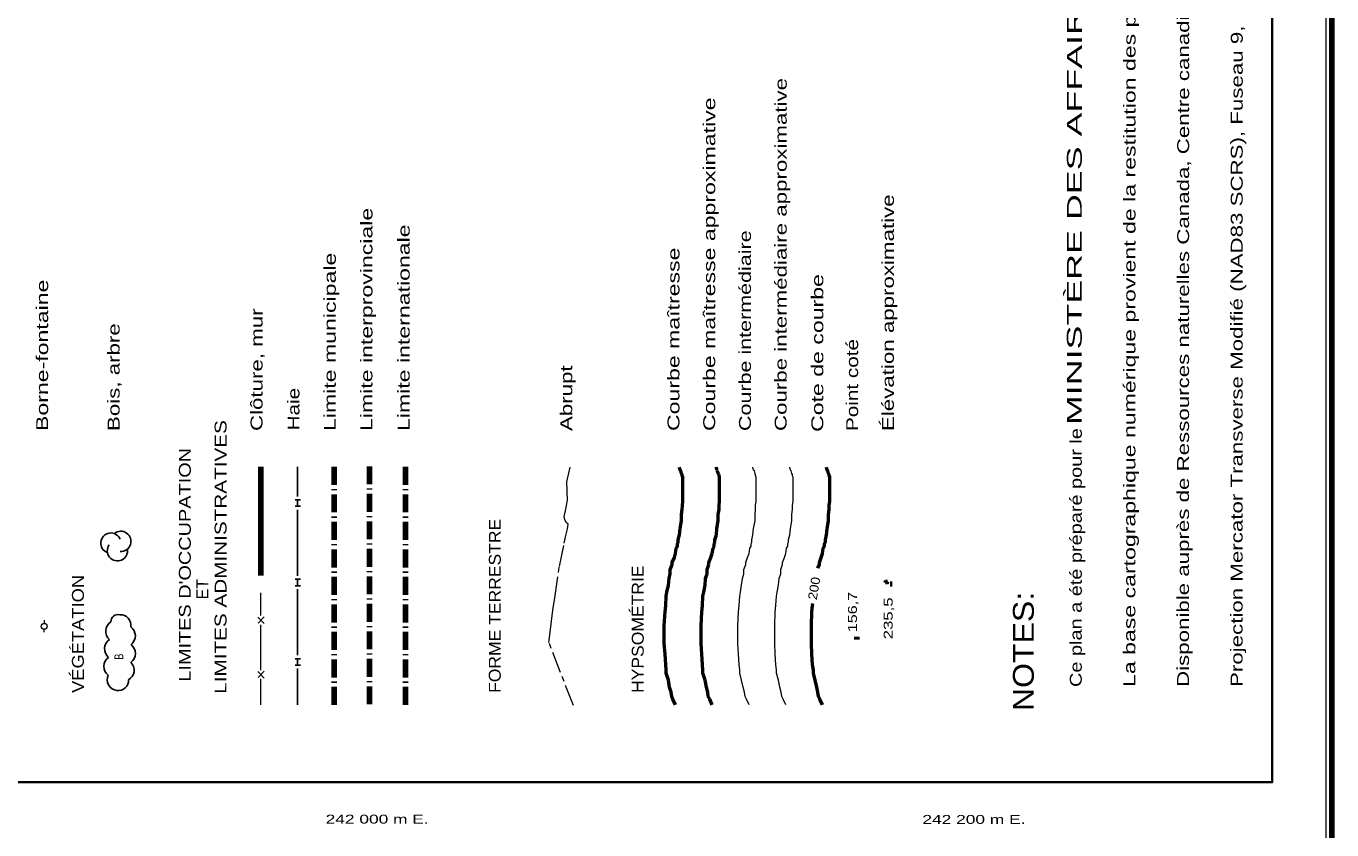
# Model space of a CAD drawing. Extents: x 240591 to 242335, y 5323482 to 5326937.
# Drawn here: x 241883.2 to 242321.7, y 5326371.9 to 5326642 of the extents above; entities that cross this region are included whole.
import ezdxf
from ezdxf.enums import TextEntityAlignment as Align

# ---------------------------------------------------------------- set-up
doc = ezdxf.new("R2010")
doc.units = 0
doc.header["$LTSCALE"] = 1.2
for name, pattern in [('DOT_DASHED', [7.7, 5, -1.2, 0.3, -1.2]), ('LONG_DASH_SHORT_DASH', [9.9, 6, -1.2, 1.5, -1.2]), ('LONG_DASHED', [7.5, 6, -1.5])]:
    doc.linetypes.add(name, pattern=pattern)
for name, color, linetype, lineweight in [('1', 7, 'Continuous', 53), ('2', 7, 'Continuous', 13), ('3', 7, 'Continuous', 140), ('36', 7, 'Continuous', 13), ('37', 7, 'Continuous', 13), ('41', 7, 'DOT_DASHED', 90), ('44', 7, 'Continuous', 25), ('60', 7, 'Continuous', 35), ('61', 7, 'Continuous', 13), ('63', 7, 'Continuous', 13)]:
    doc.layers.add(name, color=color, linetype=linetype, lineweight=lineweight)
doc.layers.add('62', color=7, linetype='Continuous')

msp = doc.modelspace()

# ---------------------------------------------------------------- linework, layer by layer
at = {"layer": '1'}
for points in [[(242101.3, 5326413.9), (242100.4, 5326415.8), (242100, 5326416.7), (242099.8, 5326418.2), (242099.3, 5326419.8), (242098.9, 5326422.2), (242098.2, 5326424.5), (242098.2, 5326425.5), (242098, 5326427.4), (242097.8, 5326430.9), (242097.5, 5326434.5), (242097.5, 5326436.6), (242097.5, 5326440.4), (242097.8, 5326445.1), (242098, 5326447.3), (242098.2, 5326450.4), (242098.4, 5326451.8), (242098.9, 5326454.1), (242099.1, 5326456.3), (242099.5, 5326457.9), (242099.5, 5326459.4), (242100.2, 5326461), (242100.2, 5326461.7), (242100.9, 5326463.4), (242101.3, 5326464.8), (242101.5, 5326466.5), (242102, 5326467.2), (242102, 5326468.1), (242102.2, 5326468.6), (242102.2, 5326469.3), (242102.6, 5326471), (242102.9, 5326473.1), (242103.3, 5326475.7), (242103.3, 5326477.8), (242103.5, 5326479.5), (242103.6, 5326480.9), (242103.8, 5326482.3), (242103.8, 5326484.5), (242103.8, 5326487.1), (242103.8, 5326490.4), (242103.5, 5326490.9), (242103.5, 5326491.3), (242103.3, 5326491.6), (242103.1, 5326492.5), (242102.9, 5326492.7), (242102.6, 5326493.7)], [(242149.1, 5326459.8), (242149.6, 5326461), (242149.6, 5326461.7), (242150.2, 5326463.4), (242150.7, 5326464.8), (242150.9, 5326466.5), (242151.3, 5326467.2), (242151.3, 5326468.1), (242151.6, 5326468.6), (242151.6, 5326469.3), (242152, 5326471), (242152.2, 5326473.1), (242152.7, 5326475.7), (242152.7, 5326477.8), (242152.9, 5326479.5), (242152.9, 5326480.9), (242153.1, 5326482.3), (242153.1, 5326484.5), (242153.1, 5326487.1), (242153.1, 5326490.4), (242152.9, 5326490.9), (242152.9, 5326491.3), (242152.7, 5326491.6), (242152.4, 5326492.5), (242152.2, 5326492.7), (242152, 5326493.7)], [(242150.7, 5326413.9), (242149.8, 5326415.8), (242149.3, 5326416.7), (242149.1, 5326418.2), (242148.7, 5326419.8), (242148.2, 5326422.2), (242147.6, 5326424.5), (242147.6, 5326425.5), (242147.3, 5326427.4), (242147.1, 5326430.9), (242146.9, 5326434.5), (242146.9, 5326436.6), (242146.9, 5326440.4), (242147.1, 5326445.1), (242147.3, 5326447.3), (242147.4, 5326447.9)]]:
    msp.add_lwpolyline(points, dxfattribs=at)
at = {"layer": '1', "linetype": 'LONG_DASHED'}
msp.add_lwpolyline([(242113.6, 5326413.9), (242112.8, 5326415.8), (242112.3, 5326416.7), (242112.1, 5326418.2), (242111.7, 5326419.8), (242111.2, 5326422.2), (242110.5, 5326424.5), (242110.5, 5326425.5), (242110.3, 5326427.4), (242110.1, 5326430.9), (242109.9, 5326434.5), (242109.9, 5326436.6), (242109.9, 5326440.4), (242110.1, 5326445.1), (242110.3, 5326447.3), (242110.5, 5326450.4), (242110.8, 5326451.8), (242111.2, 5326454.1), (242111.4, 5326456.3), (242111.9, 5326457.9), (242111.9, 5326459.4), (242112.5, 5326461), (242112.5, 5326461.7), (242113.2, 5326463.4), (242113.6, 5326464.8), (242113.9, 5326466.5), (242114.3, 5326467.2), (242114.3, 5326468.1), (242114.5, 5326468.6), (242114.5, 5326469.3), (242115, 5326471), (242115.2, 5326473.1), (242115.6, 5326475.7), (242115.6, 5326477.8), (242115.9, 5326479.5), (242115.9, 5326480.9), (242116.1, 5326482.3), (242116.1, 5326484.4), (242116.1, 5326487.1), (242116.1, 5326490.4), (242115.9, 5326490.9), (242115.9, 5326491.3), (242115.6, 5326491.6), (242115.4, 5326492.5), (242115.2, 5326492.7), (242115, 5326493.7)], dxfattribs=at)
at = {"layer": '2'}
msp.add_lwpolyline([(242126, 5326413.9), (242125.1, 5326415.8), (242124.7, 5326416.7), (242124.4, 5326418.2), (242124, 5326419.8), (242123.5, 5326422.2), (242122.9, 5326424.5), (242122.9, 5326425.5), (242122.7, 5326427.4), (242122.4, 5326430.9), (242122.2, 5326434.5), (242122.2, 5326436.6), (242122.2, 5326440.4), (242122.4, 5326445.1), (242122.7, 5326447.3), (242122.9, 5326450.4), (242123.1, 5326451.8), (242123.5, 5326454.1), (242123.8, 5326456.3), (242124.2, 5326457.9), (242124.2, 5326459.4), (242124.9, 5326461), (242124.9, 5326461.7), (242125.5, 5326463.4), (242126, 5326464.8), (242126.2, 5326466.5), (242126.7, 5326467.2), (242126.7, 5326468.1), (242126.9, 5326468.6), (242126.9, 5326469.3), (242127.3, 5326471), (242127.5, 5326473.1), (242128, 5326475.7), (242128, 5326477.8), (242128.2, 5326479.5), (242128.2, 5326480.9), (242128.4, 5326482.3), (242128.4, 5326484.5), (242128.4, 5326487.1), (242128.4, 5326490.4), (242128.2, 5326490.9), (242128.2, 5326491.3), (242128, 5326491.6), (242127.8, 5326492.5), (242127.5, 5326492.7), (242127.3, 5326493.7)], dxfattribs=at)
at = {"layer": '2', "linetype": 'LONG_DASHED'}
msp.add_lwpolyline([(242138.3, 5326413.9), (242137.4, 5326415.8), (242137, 5326416.7), (242136.8, 5326418.2), (242136.3, 5326419.8), (242135.9, 5326422.2), (242135.2, 5326424.5), (242135.2, 5326425.5), (242135, 5326427.4), (242134.8, 5326430.9), (242134.6, 5326434.5), (242134.6, 5326436.6), (242134.6, 5326440.4), (242134.8, 5326445.1), (242135, 5326447.3), (242135.2, 5326450.4), (242135.4, 5326451.8), (242135.9, 5326454.1), (242136.1, 5326456.3), (242136.6, 5326457.9), (242136.6, 5326459.4), (242137.2, 5326461), (242137.2, 5326461.7), (242137.9, 5326463.4), (242138.3, 5326464.8), (242138.6, 5326466.5), (242139, 5326467.2), (242139, 5326468.1), (242139.2, 5326468.6), (242139.2, 5326469.3), (242139.7, 5326471), (242139.9, 5326473.1), (242140.3, 5326475.7), (242140.3, 5326477.8), (242140.6, 5326479.5), (242140.6, 5326480.9), (242140.8, 5326482.3), (242140.8, 5326484.5), (242140.8, 5326487.1), (242140.8, 5326490.4), (242140.6, 5326490.8), (242140.6, 5326491.3), (242140.3, 5326491.6), (242140.1, 5326492.5), (242139.9, 5326492.7), (242139.7, 5326493.7)], dxfattribs=at)
at = {"layer": '3', "lineweight": 35}
for p, q in [((242171.2, 5326455.5), (242172.9, 5326454.8)), ((242172.1, 5326454.4), (242172.1, 5326455.9)), ((242173.7, 5326453.7), (242173.7, 5326455.3))]:
    msp.add_line(p, q, dxfattribs=at)
at = {"layer": '3'}
msp.add_line((242162.2, 5326435.9), (242162.2, 5326436.7), dxfattribs=at)
at = {"layer": '36'}
for p, q in [((241889.3, 5326442.3), (241889.3, 5326441.3)), ((241889.3, 5326438.3), (241889.3, 5326439.3))]:
    msp.add_line(p, q, dxfattribs=at)
msp.add_circle((241889.28, 5326440.274), 1, dxfattribs=at)
at = {"layer": '37', "lineweight": 90}
msp.add_line((241962, 5326493.9), (241962, 5326457.4), dxfattribs=at)
at = {"layer": '37', "lineweight": 25}
for p, q in [((241974.4, 5326483.9), (241974.4, 5326493.9)), ((241973.6, 5326482.8), (241975.3, 5326482.8)), ((241973.6, 5326480.6), (241975.3, 5326480.6)), ((241974.4, 5326480.6), (241974.4, 5326482.8)), ((241974.4, 5326468.3), (241974.4, 5326479.4)), ((241974.4, 5326457.2), (241974.4, 5326468.3)), ((241973.6, 5326456.1), (241975.3, 5326456.1)), ((241973.6, 5326453.9), (241975.3, 5326453.9)), ((241974.4, 5326453.9), (241974.4, 5326456.1)), ((241974.4, 5326441.7), (241974.4, 5326452.8)), ((241974.4, 5326430.6), (241974.4, 5326441.7)), ((241973.6, 5326429.4), (241975.3, 5326429.4)), ((241973.6, 5326427.2), (241975.3, 5326427.2)), ((241974.4, 5326427.2), (241974.4, 5326429.4)), ((241974.4, 5326413.9), (241974.4, 5326426.1))]:
    msp.add_line(p, q, dxfattribs=at)
at = {"layer": '37'}
for p, q in [((241962, 5326443.9), (241962, 5326451.5)), ((241963.1, 5326441.2), (241961, 5326443.4)), ((241963.2, 5326443.5), (241961.1, 5326441.3)), ((241962, 5326433.2), (241962, 5326440.8)), ((241962, 5326425.6), (241962, 5326433.2)), ((241963.2, 5326422.9), (241961, 5326425.1)), ((241963.2, 5326425.2), (241961.1, 5326423.1)), ((241962, 5326413.9), (241962, 5326422.6))]:
    msp.add_line(p, q, dxfattribs=at)
at = {"layer": '37', "linetype": 'LONG_DASH_SHORT_DASH'}
msp.add_lwpolyline([(242067, 5326413.7), (242058.8, 5326434.8), (242059.6, 5326442), (242060.1, 5326445.7), (242060.8, 5326449.8), (242062.3, 5326460.4), (242063.9, 5326468.2), (242064.5, 5326470.8), (242065, 5326473), (242065.2, 5326474.6), (242064.7, 5326475.1), (242064.1, 5326476.1), (242063.9, 5326477.2), (242064.3, 5326479.1), (242065, 5326482.7), (242064.8, 5326488.8), (242065.9, 5326493.7)], dxfattribs=at)
at = {"layer": '41'}
msp.add_line((241986.7, 5326413.9), (241986.7, 5326493.9), dxfattribs=at)
at = {"layer": '41', "lineweight": 140}
msp.add_line((241998.5, 5326414.1), (241998.5, 5326494.1), dxfattribs=at)
at = {"layer": '41', "lineweight": 158}
msp.add_line((242010.6, 5326413.9), (242010.6, 5326493.9), dxfattribs=at)
at = {"layer": '44'}
for centre, radius, start, end in [((241911.69, 5326468.242), 3.398, 22.19551, 249.6526), ((241915.037, 5326468.828), 3.398, 266.86321, 129.54757), ((241913.867, 5326465.656), 3.398, 144.04171, 9.7303), ((241913.676, 5326438.592), 3.729, 122.00422, 228.26441), ((241914.096, 5326441.839), 2.398, 75.77611, 182.03631), ((241914.991, 5326440.763), 3.414, 348.87972, 95.13991), ((241916.164, 5326437.077), 3.729, 308.01262, 54.27281), ((241913.267, 5326432.712), 3.727, 123.80846, 230.06866), ((241916.202, 5326431.171), 3.729, 306.4681, 52.72829), ((241913.052, 5326426.826), 3.729, 125.73005, 231.99024), ((241915.815, 5326425.553), 3.693, 298.91835, 45.17854), ((241914.167, 5326422.408), 3.719, 156.53901, 262.79921), ((241914.202, 5326422.114), 3.405, 261.70981, 3.469)]:
    msp.add_arc(centre, radius, start, end, dxfattribs=at)
at = {"layer": '60', "lineweight": 158}
msp.add_lwpolyline([(242321.7, 5323482.5), (240590.8, 5323482.5), (240590.8, 5326907.9), (242321.7, 5326907.9)], close=True, dxfattribs=at)
at = {"layer": '60', "lineweight": 13}
msp.add_lwpolyline([(240592.8, 5323484.5), (240592.8, 5326905.9), (242319.7, 5326905.9), (242319.7, 5323484.5)], close=True, dxfattribs=at)
at = {"layer": '60'}
msp.add_lwpolyline([(240610.8, 5326887.9), (240610.8, 5326387.9), (242301.7, 5326387.9), (242301.7, 5326887.9)], close=True, dxfattribs=at)

# ---------------------------------------------------------------- texts
at = {"layer": '1', "width": 1.15}
msp.add_text('200', height=3, rotation=80.909, dxfattribs=at).set_placement((242148.7, 5326449))
at = {"layer": '3', "width": 1.35}
msp.add_text('156,7', height=3, rotation=90, dxfattribs=at).set_placement((242162.2, 5326438.3))
at = {"layer": '3', "width": 1.4}
msp.add_text('  235,5', height=3, rotation=90, dxfattribs=at).set_placement((242174.2, 5326441.4), align=Align.CENTER)
at = {"layer": '44', "width": 0.75}
msp.add_text('B', height=3, rotation=90.7, dxfattribs=at).set_placement((241915.9, 5326429.1))
at = {"layer": '61', "width": 1.45}
for s, p in [('242 000 m E.', (242001.1, 5326374)), ('242 200 m E.', (242201.5, 5326373.9))]:
    msp.add_text(s, height=3, dxfattribs=at).set_placement(p, align=Align.CENTER)
at = {"layer": '62'}
for s, height, width, p in [('La base cartographique numérique provient de la restitution des photographies aériennes 1:8000 du 28 octobre 2005, Rouleau A31910, photos 1 à 17.', 4, 1.45, (242255.7, 5326419.9)), ('Disponible auprès de Ressources naturelles Canada, Centre canadien de gestion cadastrale, Bureau des services à la clientèle du Québec.', 4, 1.4, (242273.7, 5326419.9)), ('MINISTÈRE DES AFFAIRES INDIENNES ET DU NORD CANADA.', 5, 1.8, (242237.7, 5326507.9)), ("Projection Mercator Transverse Modifié (NAD83 SCRS), Fuseau 9, Méridien central : 76°30'00 W.", 4, 1.4, (242291.7, 5326419.9)), ('Ce plan a été préparé pour le', 4, 1.25, (242237.7, 5326419.9)), ('NOTES:', 7, 1.15, (242221.6, 5326411.8))]:
    msp.add_text(s, height=height, rotation=89.983, dxfattribs=dict(at, width=width)).set_placement(p)
at = {"layer": '63'}
for s, width, p in [('Courbe intermédiaire approximative', 1.4, (242138.6, 5326505.9)), ('Courbe maîtresse approximative', 1.45, (242114.6, 5326505.9)), ('Élévation approximative', 1.4, (242174.6, 5326505.9)), ('Limite interprovinciale', 1.45, (241999.5, 5326505.9)), ('Limite internationale', 1.45, (242012, 5326505.9)), ('Courbe intermédiaire', 1.35, (242126.6, 5326505.9)), ('Limite municipale', 1.45, (241987.2, 5326505.9)), ('Courbe maîtresse', 1.45, (242102.6, 5326505.9)), ('Borne-fontaine', 1.45, (241890.6, 5326505.9)), ('Cote de courbe', 1.45, (242150.9, 5326505.6)), ('Clôture, mur', 1.4, (241962.6, 5326505.9)), ('Bois, arbre', 1.4, (241914.6, 5326505.9)), ('Point coté', 1.3, (242162.6, 5326505.9)), ('Abrupt', 1.4, (242066.6, 5326505.9)), ('Haie', 1.3, (241975, 5326506.1)), ('LIMITES ADMINISTRATIVES', 1.3, (241950.5, 5326417.6)), ('FORME TERRESTRE', 1.1, (242042.6, 5326417.9)), ('HYPSOMÉTRIE', 1.1, (242090.6, 5326417.9)), ('VÉGÉTATION', 1.15, (241902.6, 5326417.9))]:
    msp.add_text(s, height=4, rotation=89.983, dxfattribs=dict(at, width=width)).set_placement(p)
at = {"layer": '63', "width": 1.25}
msp.add_text("LIMITES D'OCCUPATION", height=4, rotation=89.983, dxfattribs=at).set_placement((241938.512, 5326460.949), align=Align.CENTER)
at = {"layer": '63'}
msp.add_text('ET', height=4, rotation=89.983, dxfattribs=at).set_placement((241944.401, 5326452.749), align=Align.CENTER)

doc.saveas('drawing.dxf')
